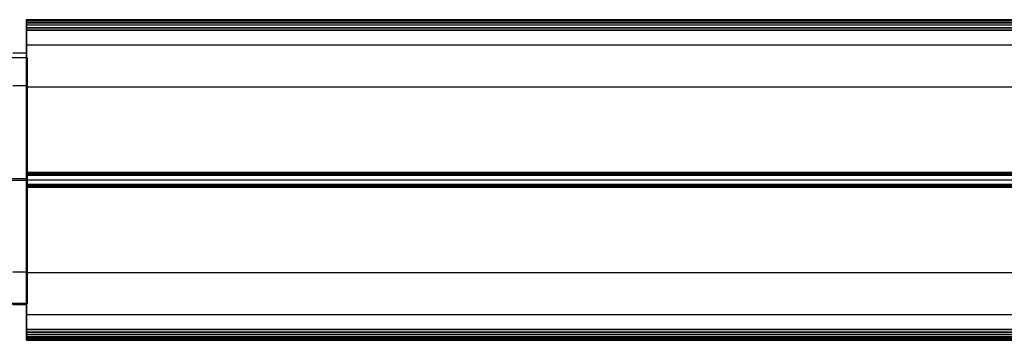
# Model space of a CAD drawing. Header units: millimetres. Extents: x -3796 to -2903, y 325 to 354.
# Tile 595 of 656: x -3588 to -3498, y 325 to 354. Entities that reach past the tile are written whole.
import ezdxf

# ---------------------------------------------------------------- set-up
doc = ezdxf.new("R2010")
doc.units = ezdxf.units.MM
doc.layers.add('LUZ', color=7, linetype='Continuous')
doc.layers.add('METAL NEGRO', color=7, linetype='Continuous')

msp = doc.modelspace()

# ---------------------------------------------------------------- linework, layer by layer
at = {"layer": 'LUZ'}
for p, q in [((-3587.139, 354.081, 1886.292), (-2987.139, 354.081, 1886.292)), ((-3587.139, 354.081, 1870.882), (-2987.139, 354.081, 1870.882)), ((-3587.139, 353.53, 1887.247), (-2987.139, 353.53, 1887.247)), ((-2987.139, 353.53, 1869.927), (-3587.139, 353.53, 1869.927)), ((-3587.139, 351.953, 1878.587), (-3587.139, 348.133, 1878.587)), ((-3587.139, 340.184, 1862.222), (-2987.139, 340.184, 1862.222)), ((-3587.139, 340.184, 1894.953), (-2987.139, 340.184, 1894.953)), ((-3587.139, 339.633, 1870.087), (-2987.139, 339.633, 1870.087)), ((-3587.139, 339.633, 1887.087), (-2987.139, 339.633, 1887.087)), ((-3587.139, 339.633, 1895.408), (-2987.139, 339.633, 1895.408)), ((-3587.139, 339.633, 1861.767), (-2987.139, 339.633, 1861.767)), ((-3587.139, 339.594, 1861.768), (-3587.139, 339.594, 1870.087)), ((-3587.139, 339.594, 1887.087), (-3587.139, 339.594, 1895.406)), ((-3587.139, 339.081, 1862.222), (-2987.139, 339.081, 1862.222)), ((-3587.139, 339.081, 1894.953), (-2987.139, 339.081, 1894.953)), ((-3587.139, 331.133, 1878.587), (-3587.139, 327.312, 1878.587)), ((-2987.139, 327.312, 1878.587), (-3587.139, 327.312, 1878.587)), ((-2987.139, 325.736, 1869.927), (-3587.139, 325.736, 1869.927)), ((-3587.139, 325.736, 1887.247), (-2987.139, 325.736, 1887.247)), ((-3587.139, 325.184, 1870.882), (-2987.139, 325.184, 1870.882)), ((-3587.139, 325.184, 1886.292), (-2987.139, 325.184, 1886.292)), ((-3587.139, 324.999, 1886.747), (-2987.139, 324.999, 1886.747)), ((-3587.139, 324.999, 1870.427), (-2987.139, 324.999, 1870.427))]:
    msp.add_line(p, q, dxfattribs=at)
at = {"layer": 'LUZ', "extrusion": (1, 0, 0)}
for centre, radius, start, end in [((353.767, 1870.427, -3587.139), 0.5, 270, 0), ((353.767, 1886.747, -3587.139), 0.5, 330, 0), ((366.953, 1878.587, -3587.139), 15, 150, 180), ((366.953, 1878.587, -3587.139), 15, 180, 210), ((353.293, 1854.927, -3587.139), 15, 90, 150), ((353.293, 1902.247, -3587.139), 15, 210, 270), ((339.633, 1878.587, -3587.139), 8.5, 180, 0), ((339.633, 1878.587, -3587.139), 8.5, 0, 180), ((325.973, 1854.927, -3587.139), 15, 30, 90), ((325.973, 1902.247, -3587.139), 15, 270, 330), ((312.312, 1878.587, -3587.139), 15, 330, 30)]:
    msp.add_arc(centre, radius, start, end, dxfattribs=at)
at = {"layer": 'LUZ', "extrusion": (-1, 0, 0)}
for centre, start, end in [((-353.767, 1886.747, 3587.139), 90, 180), ((-353.767, 1870.427, 3587.139), 150, 180), ((-339.633, 1894.908, 3587.139), 30, 150), ((-339.633, 1862.267, 3587.139), 210, 330), ((-325.499, 1886.747, 3587.139), 330, 90), ((-325.499, 1870.427, 3587.139), 270, 30)]:
    msp.add_arc(centre, 0.5, start, end, dxfattribs=at)
at = {"layer": 'LUZ'}
for points in [[(-3587.139, 354.267, 1870.427), (-2987.139, 354.267, 1870.427)], [(-3587.139, 354.267, 1886.747), (-2987.139, 354.267, 1886.747)], [(-2987.139, 354.2, 1886.497), (-3587.139, 354.2, 1886.497)], [(-3587.139, 354.2, 1886.497), (-3587.139, 353.963, 1886.087)], [(-2987.139, 354.2, 1870.677), (-3587.139, 354.2, 1870.677)], [(-3587.139, 353.963, 1871.087), (-3587.139, 354.2, 1870.677)], [(-2987.139, 353.963, 1886.087), (-3587.139, 353.963, 1886.087)], [(-3587.139, 353.963, 1871.087), (-2987.139, 353.963, 1871.087)], [(-2987.139, 353.767, 1869.927), (-3587.139, 353.767, 1869.927)], [(-3587.139, 353.293, 1887.247), (-3587.139, 353.767, 1887.247)], [(-3587.139, 353.767, 1869.927), (-3587.139, 353.293, 1869.927)], [(-2987.139, 353.767, 1887.247), (-3587.139, 353.767, 1887.247)], [(-3587.139, 353.293, 1887.247), (-2987.139, 353.293, 1887.247)], [(-2987.139, 353.293, 1869.927), (-3587.139, 353.293, 1869.927)], [(-3587.139, 351.953, 1878.587), (-2987.139, 351.953, 1878.587)], [(-3587.139, 348.133, 1878.587), (-2987.139, 348.133, 1878.587)], [(-3587.139, 340.303, 1862.427), (-3587.139, 340.066, 1862.017)], [(-3587.139, 340.303, 1862.427), (-2987.139, 340.303, 1862.427)], [(-3587.139, 340.066, 1895.158), (-3587.139, 340.303, 1894.747)], [(-2987.139, 340.303, 1894.747), (-3587.139, 340.303, 1894.747)], [(-2987.139, 340.066, 1862.017), (-3587.139, 340.066, 1862.017)], [(-3587.139, 340.066, 1895.158), (-2987.139, 340.066, 1895.158)], [(-3587.139, 339.2, 1862.017), (-2987.139, 339.2, 1862.017)], [(-3587.139, 339.2, 1862.017), (-3587.139, 338.963, 1862.427)], [(-2987.139, 339.2, 1895.158), (-3587.139, 339.2, 1895.158)], [(-3587.139, 338.963, 1894.747), (-3587.139, 339.2, 1895.158)], [(-3587.139, 338.963, 1894.747), (-2987.139, 338.963, 1894.747)], [(-2987.139, 338.963, 1862.427), (-3587.139, 338.963, 1862.427)], [(-2987.139, 331.133, 1878.587), (-3587.139, 331.133, 1878.587)], [(-3587.139, 325.973, 1869.927), (-3587.139, 325.499, 1869.927)], [(-3587.139, 325.499, 1887.247), (-3587.139, 325.973, 1887.247)], [(-3587.139, 325.973, 1869.927), (-2987.139, 325.973, 1869.927)], [(-2987.139, 325.973, 1887.247), (-3587.139, 325.973, 1887.247)], [(-2987.139, 325.499, 1869.927), (-3587.139, 325.499, 1869.927)], [(-3587.139, 325.499, 1887.247), (-2987.139, 325.499, 1887.247)], [(-2987.139, 325.303, 1871.087), (-3587.139, 325.303, 1871.087)], [(-3587.139, 325.066, 1870.677), (-3587.139, 325.303, 1871.087)], [(-3587.139, 325.303, 1886.087), (-3587.139, 325.066, 1886.497)], [(-3587.139, 325.303, 1886.087), (-2987.139, 325.303, 1886.087)], [(-3587.139, 325.066, 1886.497), (-2987.139, 325.066, 1886.497)], [(-2987.139, 325.066, 1870.677), (-3587.139, 325.066, 1870.677)]]:
    msp.add_open_spline(points, degree=1, dxfattribs=at)
at = {"layer": 'METAL NEGRO'}
for p, q in [((-3587.139, 348.233, 1878.587), (-3587.139, 351.233, 1878.587)), ((-3796.08, 350.821, 2971.513), (-3587.08, 350.821, 2971.513)), ((-3587.08, 328.321, 2971.508), (-3587.08, 350.821, 2971.508)), ((-3587.08, 339.576, 2962.258), (-3622.081, 339.576, 2962.258)), ((-3587.08, 339.567, 2980.758), (-3598.38, 339.567, 2980.758)), ((-3587.139, 339.733, 1887.087), (-3592.389, 339.733, 1887.087)), ((-3587.139, 339.733, 1867.087), (-3592.389, 339.733, 1867.087)), ((-3587.139, 339.733, 1890.087), (-3592.389, 339.733, 1890.087)), ((-3587.139, 339.733, 1870.087), (-3592.389, 339.733, 1870.087)), ((-3587.139, 339.733, 1867.087), (-3587.139, 339.733, 1870.087)), ((-3587.139, 339.733, 1887.087), (-3587.139, 339.733, 1890.087)), ((-3587.08, 339.571, 2962.258), (-3587.08, 339.571, 2980.758)), ((-3587.139, 328.233, 1878.587), (-3587.139, 331.233, 1878.587)), ((-3796.08, 328.321, 2971.502), (-3587.08, 328.321, 2971.502))]:
    msp.add_line(p, q, dxfattribs=at)
at = {"layer": 'METAL NEGRO', "extrusion": (-1, 0, 0)}
for radius, start, end in [(11.5, 180, 0), (11.5, 0, 180), (8.5, 0, 180), (8.5, 180, 0)]:
    msp.add_arc((-339.733, 1878.587, 3587.139), radius, start, end, dxfattribs=at)
at = {"layer": 'METAL NEGRO'}
for points in [[(-3588.389, 351.233, 1878.587), (-3587.139, 351.233, 1878.587)], [(-3796.08, 350.826, 2962.263), (-3587.08, 350.826, 2962.263)], [(-3796.08, 350.817, 2980.763), (-3587.08, 350.817, 2980.763)], [(-3587.08, 350.826, 2962.263), (-3587.08, 328.326, 2962.252)], [(-3587.08, 350.817, 2980.763), (-3587.08, 350.826, 2962.263)], [(-3587.08, 328.317, 2980.752), (-3587.08, 350.817, 2980.763)], [(-3587.139, 348.233, 1878.587), (-3588.389, 348.233, 1878.587)], [(-3588.389, 331.233, 1878.587), (-3587.139, 331.233, 1878.587)], [(-3587.08, 328.326, 2962.252), (-3796.08, 328.326, 2962.252)], [(-3796.08, 328.317, 2980.752), (-3587.08, 328.317, 2980.752)], [(-3587.139, 328.233, 1878.587), (-3588.389, 328.233, 1878.587)], [(-3587.08, 328.326, 2962.252), (-3587.08, 328.317, 2980.752)]]:
    msp.add_open_spline(points, degree=1, dxfattribs=at)

doc.saveas('drawing.dxf')
